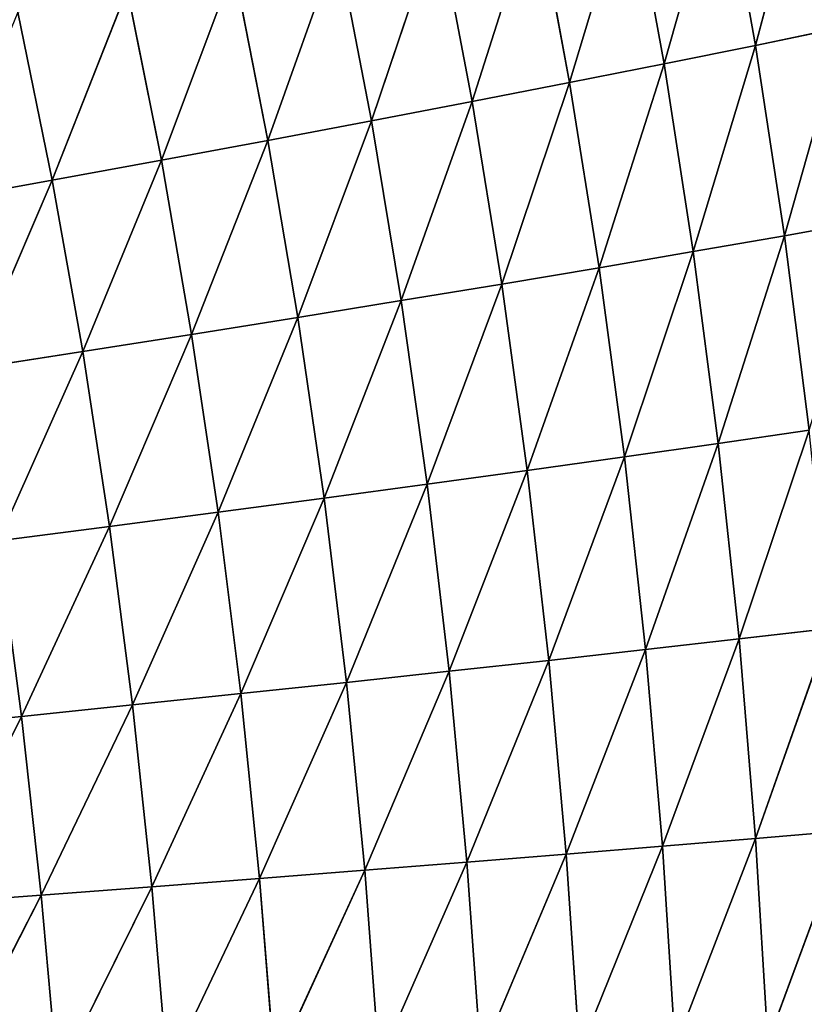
# Model space of a CAD drawing. Extents: x 0 to 500, y 0 to 390.
# Tile 843 of 1056: x 448 to 470, y 205 to 233. Entities that reach past the tile are written whole.
import ezdxf

# ---------------------------------------------------------------- set-up
doc = ezdxf.new("R2010")
doc.units = 0
doc.header["$LTSCALE"] = 25.4
doc.layers.get('0').update_dxf_attribs({"linetype": 'CONTINUOUS'})

# ---------------------------------------------------------------- blocks, each defined once
blk = doc.blocks.new('ATLANTA505_-_S_STL')
at = {"color": 0}
for p, q in [((469.569, 75.939, 163.01), (472.027, 79.028, 162.57)), ((469.569, 75.939, 163.01), (472.027, 79.028, 162.57)), ((471.219, 78.993, 157.177), (468.756, 75.895, 157.688)), ((471.219, 78.993, 157.177), (468.756, 75.895, 157.688)), ((470.289, 78.965, 151.898), (468.756, 75.895, 157.688)), ((470.289, 78.965, 151.898), (468.756, 75.895, 157.688)), ((469.569, 75.939, 163.01), (471.219, 78.993, 157.177)), ((469.569, 75.939, 163.01), (471.219, 78.993, 157.177)), ((467.72, 73.029, 168.815), (470.26, 75.99, 168.444)), ((467.72, 73.029, 168.815), (470.26, 75.99, 168.444)), ((468.301, 73.098, 174.284), (470.832, 76.05, 173.99)), ((468.301, 73.098, 174.284), (470.832, 76.05, 173.99)), ((468.301, 73.098, 174.284), (470.26, 75.99, 168.444)), ((468.301, 73.098, 174.284), (470.26, 75.99, 168.444)), ((471.283, 76.119, 179.647), (468.763, 73.176, 179.863)), ((471.283, 76.119, 179.647), (468.763, 73.176, 179.863)), ((470.832, 76.05, 173.99), (468.763, 73.176, 179.863)), ((470.832, 76.05, 173.99), (468.763, 73.176, 179.863)), ((471.283, 76.119, 179.647), (469.107, 73.264, 185.549)), ((471.283, 76.119, 179.647), (469.107, 73.264, 185.549)), ((470.26, 75.99, 168.444), (469.569, 75.939, 163.01)), ((470.26, 75.99, 168.444), (469.569, 75.939, 163.01)), ((468.756, 75.895, 157.688), (466.203, 72.917, 158.205)), ((468.756, 75.895, 157.688), (466.203, 72.917, 158.205)), ((467.823, 75.86, 152.478), (466.203, 72.917, 158.205)), ((467.823, 75.86, 152.478), (466.203, 72.917, 158.205)), ((467.021, 72.969, 163.455), (469.569, 75.939, 163.01)), ((467.021, 72.969, 163.455), (469.569, 75.939, 163.01)), ((467.021, 72.969, 163.455), (468.756, 75.895, 157.688)), ((467.021, 72.969, 163.455), (468.756, 75.895, 157.688)), ((467.72, 73.029, 168.815), (469.569, 75.939, 163.01)), ((467.72, 73.029, 168.815), (469.569, 75.939, 163.01)), ((467.823, 75.86, 152.478), (468.756, 75.895, 157.688)), ((467.823, 75.86, 152.478), (468.756, 75.895, 157.688)), ((469.569, 75.939, 163.01), (468.756, 75.895, 157.688)), ((469.569, 75.939, 163.01), (468.756, 75.895, 157.688)), ((468.763, 73.176, 179.863), (469.107, 73.264, 185.549)), ((468.763, 73.176, 179.863), (469.107, 73.264, 185.549)), ((464.385, 70.12, 163.906), (467.021, 72.969, 163.455)), ((464.385, 70.12, 163.906), (467.021, 72.969, 163.455)), ((465.092, 70.189, 169.19), (467.72, 73.029, 168.815)), ((465.092, 70.189, 169.19), (467.72, 73.029, 168.815)), ((465.092, 70.189, 169.19), (467.021, 72.969, 163.455)), ((465.092, 70.189, 169.19), (467.021, 72.969, 163.455)), ((465.682, 70.267, 174.582), (468.301, 73.098, 174.284)), ((465.682, 70.267, 174.582), (468.301, 73.098, 174.284)), ((465.682, 70.267, 174.582), (467.72, 73.029, 168.815)), ((465.682, 70.267, 174.582), (467.72, 73.029, 168.815)), ((468.763, 73.176, 179.863), (466.156, 70.354, 180.081)), ((468.763, 73.176, 179.863), (466.156, 70.354, 180.081)), ((468.301, 73.098, 174.284), (466.156, 70.354, 180.081)), ((468.301, 73.098, 174.284), (466.156, 70.354, 180.081)), ((467.021, 72.969, 163.455), (466.203, 72.917, 158.205)), ((467.021, 72.969, 163.455), (466.203, 72.917, 158.205)), ((468.763, 73.176, 179.863), (466.514, 70.452, 185.686)), ((468.763, 73.176, 179.863), (466.514, 70.452, 185.686)), ((467.72, 73.029, 168.815), (467.021, 72.969, 163.455)), ((467.72, 73.029, 168.815), (467.021, 72.969, 163.455)), ((468.301, 73.098, 174.284), (467.72, 73.029, 168.815)), ((468.301, 73.098, 174.284), (467.72, 73.029, 168.815)), ((468.301, 73.098, 174.284), (468.763, 73.176, 179.863)), ((468.301, 73.098, 174.284), (468.763, 73.176, 179.863)), ((466.203, 72.917, 158.205), (463.561, 70.061, 158.729)), ((466.203, 72.917, 158.205), (463.561, 70.061, 158.729)), ((465.267, 72.874, 153.066), (463.561, 70.061, 158.729)), ((465.267, 72.874, 153.066), (463.561, 70.061, 158.729)), ((464.385, 70.12, 163.906), (466.203, 72.917, 158.205)), ((464.385, 70.12, 163.906), (466.203, 72.917, 158.205)), ((465.267, 72.874, 153.066), (466.203, 72.917, 158.205)), ((465.267, 72.874, 153.066), (466.203, 72.917, 158.205)), ((462.977, 67.556, 174.883), (465.682, 70.267, 174.582)), ((462.977, 67.556, 174.883), (465.682, 70.267, 174.582)), ((466.156, 70.354, 180.081), (463.464, 67.652, 180.301)), ((466.156, 70.354, 180.081), (463.464, 67.652, 180.301)), ((465.682, 70.267, 174.582), (463.464, 67.652, 180.301)), ((465.682, 70.267, 174.582), (463.464, 67.652, 180.301)), ((466.156, 70.354, 180.081), (463.837, 67.759, 185.824)), ((466.156, 70.354, 180.081), (463.837, 67.759, 185.824)), ((465.682, 70.267, 174.582), (465.092, 70.189, 169.19)), ((465.682, 70.267, 174.582), (465.092, 70.189, 169.19)), ((465.682, 70.267, 174.582), (466.156, 70.354, 180.081)), ((465.682, 70.267, 174.582), (466.156, 70.354, 180.081)), ((466.156, 70.354, 180.081), (466.514, 70.452, 185.686)), ((466.156, 70.354, 180.081), (466.514, 70.452, 185.686)), ((463.561, 70.061, 158.729), (460.832, 67.327, 159.26)), ((463.561, 70.061, 158.729), (460.832, 67.327, 159.26)), ((462.621, 70.01, 153.662), (460.832, 67.327, 159.26)), ((462.621, 70.01, 153.662), (460.832, 67.327, 159.26)), ((461.662, 67.393, 164.362), (464.385, 70.12, 163.906)), ((461.662, 67.393, 164.362), (464.385, 70.12, 163.906)), ((461.662, 67.393, 164.362), (463.561, 70.061, 158.729)), ((461.662, 67.393, 164.362), (463.561, 70.061, 158.729)), ((462.377, 67.47, 169.57), (465.092, 70.189, 169.19)), ((462.377, 67.47, 169.57), (465.092, 70.189, 169.19)), ((462.377, 67.47, 169.57), (464.385, 70.12, 163.906)), ((462.377, 67.47, 169.57), (464.385, 70.12, 163.906)), ((462.621, 70.01, 153.662), (463.561, 70.061, 158.729)), ((462.621, 70.01, 153.662), (463.561, 70.061, 158.729)), ((462.977, 67.556, 174.883), (465.092, 70.189, 169.19)), ((462.977, 67.556, 174.883), (465.092, 70.189, 169.19)), ((464.385, 70.12, 163.906), (463.561, 70.061, 158.729)), ((464.385, 70.12, 163.906), (463.561, 70.061, 158.729)), ((465.092, 70.189, 169.19), (464.385, 70.12, 163.906)), ((465.092, 70.189, 169.19), (464.385, 70.12, 163.906)), ((463.464, 67.652, 180.301), (463.837, 67.759, 185.824)), ((463.464, 67.652, 180.301), (463.837, 67.759, 185.824)), ((459.577, 64.872, 169.955), (462.377, 67.47, 169.57)), ((459.577, 64.872, 169.955), (462.377, 67.47, 169.57)), ((460.189, 64.966, 175.188), (462.977, 67.556, 174.883)), ((460.189, 64.966, 175.188), (462.977, 67.556, 174.883)), ((460.189, 64.966, 175.188), (462.377, 67.47, 169.57)), ((460.189, 64.966, 175.188), (462.377, 67.47, 169.57)), ((463.464, 67.652, 180.301), (460.689, 65.07, 180.525)), ((463.464, 67.652, 180.301), (460.689, 65.07, 180.525)), ((462.977, 67.556, 174.883), (460.689, 65.07, 180.525)), ((462.977, 67.556, 174.883), (460.689, 65.07, 180.525)), ((463.464, 67.652, 180.301), (461.077, 65.185, 185.963)), ((463.464, 67.652, 180.301), (461.077, 65.185, 185.963)), ((462.377, 67.47, 169.57), (461.662, 67.393, 164.362)), ((462.377, 67.47, 169.57), (461.662, 67.393, 164.362)), ((462.977, 67.556, 174.883), (462.377, 67.47, 169.57)), ((462.977, 67.556, 174.883), (462.377, 67.47, 169.57)), ((462.977, 67.556, 174.883), (463.464, 67.652, 180.301)), ((462.977, 67.556, 174.883), (463.464, 67.652, 180.301)), ((460.832, 67.327, 159.26), (458.018, 64.715, 159.798)), ((460.832, 67.327, 159.26), (458.018, 64.715, 159.798)), ((459.888, 67.269, 154.265), (458.018, 64.715, 159.798)), ((459.888, 67.269, 154.265), (458.018, 64.715, 159.798)), ((458.854, 64.789, 164.825), (461.662, 67.393, 164.362)), ((458.854, 64.789, 164.825), (461.662, 67.393, 164.362)), ((458.854, 64.789, 164.825), (460.832, 67.327, 159.26)), ((458.854, 64.789, 164.825), (460.832, 67.327, 159.26)), ((459.577, 64.872, 169.955), (461.662, 67.393, 164.362)), ((459.577, 64.872, 169.955), (461.662, 67.393, 164.362)), ((459.888, 67.269, 154.265), (460.832, 67.327, 159.26)), ((459.888, 67.269, 154.265), (460.832, 67.327, 159.26)), ((461.662, 67.393, 164.362), (460.832, 67.327, 159.26)), ((461.662, 67.393, 164.362), (460.832, 67.327, 159.26)), ((457.318, 62.496, 175.497), (460.189, 64.966, 175.188)), ((457.318, 62.496, 175.497), (460.189, 64.966, 175.188)), ((460.689, 65.07, 180.525), (457.831, 62.607, 180.751)), ((460.689, 65.07, 180.525), (457.831, 62.607, 180.751)), ((460.189, 64.966, 175.188), (457.831, 62.607, 180.751)), ((460.189, 64.966, 175.188), (457.831, 62.607, 180.751)), ((460.689, 65.07, 180.525), (458.235, 62.729, 186.105)), ((460.689, 65.07, 180.525), (458.235, 62.729, 186.105)), ((460.189, 64.966, 175.188), (459.577, 64.872, 169.955)), ((460.189, 64.966, 175.188), (459.577, 64.872, 169.955)), ((460.189, 64.966, 175.188), (460.689, 65.07, 180.525)), ((460.189, 64.966, 175.188), (460.689, 65.07, 180.525)), ((460.689, 65.07, 180.525), (461.077, 65.185, 185.963)), ((460.689, 65.07, 180.525), (461.077, 65.185, 185.963)), ((458.018, 64.715, 159.798), (455.121, 62.228, 160.344)), ((458.018, 64.715, 159.798), (455.121, 62.228, 160.344)), ((455.963, 62.307, 165.293), (458.854, 64.789, 164.825)), ((455.963, 62.307, 165.293), (458.854, 64.789, 164.825)), ((455.963, 62.307, 165.293), (458.018, 64.715, 159.798)), ((455.963, 62.307, 165.293), (458.018, 64.715, 159.798)), ((456.695, 62.396, 170.344), (459.577, 64.872, 169.955)), ((456.695, 62.396, 170.344), (459.577, 64.872, 169.955)), ((456.695, 62.396, 170.344), (458.854, 64.789, 164.825)), ((456.695, 62.396, 170.344), (458.854, 64.789, 164.825)), ((457.069, 64.652, 154.877), (458.018, 64.715, 159.798)), ((457.069, 64.652, 154.877), (458.018, 64.715, 159.798)), ((457.318, 62.496, 175.497), (459.577, 64.872, 169.955)), ((457.318, 62.496, 175.497), (459.577, 64.872, 169.955)), ((458.854, 64.789, 164.825), (458.018, 64.715, 159.798)), ((458.854, 64.789, 164.825), (458.018, 64.715, 159.798)), ((459.577, 64.872, 169.955), (458.854, 64.789, 164.825)), ((459.577, 64.872, 169.955), (458.854, 64.789, 164.825)), ((457.069, 64.652, 154.877), (455.121, 62.228, 160.344)), ((457.069, 64.652, 154.877), (455.121, 62.228, 160.344)), ((454.366, 60.147, 175.81), (457.318, 62.496, 175.497)), ((454.366, 60.147, 175.81), (457.318, 62.496, 175.497)), ((457.831, 62.607, 180.751), (454.893, 60.263, 180.98)), ((457.831, 62.607, 180.751), (454.893, 60.263, 180.98)), ((457.318, 62.496, 175.497), (454.893, 60.263, 180.98)), ((457.318, 62.496, 175.497), (454.893, 60.263, 180.98)), ((457.831, 62.607, 180.751), (455.313, 60.39, 186.248)), ((457.831, 62.607, 180.751), (455.313, 60.39, 186.248)), ((457.318, 62.496, 175.497), (456.695, 62.396, 170.344)), ((457.318, 62.496, 175.497), (456.695, 62.396, 170.344)), ((457.318, 62.496, 175.497), (457.831, 62.607, 180.751)), ((457.318, 62.496, 175.497), (457.831, 62.607, 180.751)), ((457.831, 62.607, 180.751), (458.235, 62.729, 186.105)), ((457.831, 62.607, 180.751), (458.235, 62.729, 186.105)), ((455.121, 62.228, 160.344), (452.145, 59.864, 160.897)), ((455.121, 62.228, 160.344), (452.145, 59.864, 160.897)), ((452.992, 59.947, 165.768), (455.963, 62.307, 165.293)), ((452.992, 59.947, 165.768), (455.963, 62.307, 165.293)), ((452.992, 59.947, 165.768), (455.121, 62.228, 160.344)), ((452.992, 59.947, 165.768), (455.121, 62.228, 160.344)), ((453.733, 60.042, 170.739), (456.695, 62.396, 170.344)), ((453.733, 60.042, 170.739), (456.695, 62.396, 170.344)), ((453.733, 60.042, 170.739), (455.963, 62.307, 165.293)), ((453.733, 60.042, 170.739), (455.963, 62.307, 165.293)), ((454.169, 62.159, 155.498), (455.121, 62.228, 160.344)), ((454.169, 62.159, 155.498), (455.121, 62.228, 160.344)), ((454.366, 60.147, 175.81), (456.695, 62.396, 170.344)), ((454.366, 60.147, 175.81), (456.695, 62.396, 170.344)), ((455.963, 62.307, 165.293), (455.121, 62.228, 160.344)), ((455.963, 62.307, 165.293), (455.121, 62.228, 160.344)), ((456.695, 62.396, 170.344), (455.963, 62.307, 165.293)), ((456.695, 62.396, 170.344), (455.963, 62.307, 165.293)), ((454.169, 62.159, 155.498), (452.145, 59.864, 160.897)), ((454.169, 62.159, 155.498), (452.145, 59.864, 160.897)), ((454.893, 60.263, 180.98), (455.313, 60.39, 186.248)), ((454.893, 60.263, 180.98), (455.313, 60.39, 186.248)), ((450.693, 57.807, 171.139), (453.733, 60.042, 170.739)), ((450.693, 57.807, 171.139), (453.733, 60.042, 170.739)), ((451.337, 57.915, 176.126), (454.366, 60.147, 175.81)), ((451.337, 57.915, 176.126), (454.366, 60.147, 175.81)), ((451.337, 57.915, 176.126), (453.733, 60.042, 170.739)), ((451.337, 57.915, 176.126), (453.733, 60.042, 170.739)), ((454.893, 60.263, 180.98), (451.876, 58.035, 181.211)), ((454.893, 60.263, 180.98), (451.876, 58.035, 181.211)), ((454.366, 60.147, 175.81), (451.876, 58.035, 181.211)), ((454.366, 60.147, 175.81), (451.876, 58.035, 181.211)), ((454.893, 60.263, 180.98), (452.312, 58.166, 186.392)), ((454.893, 60.263, 180.98), (452.312, 58.166, 186.392)), ((453.733, 60.042, 170.739), (452.992, 59.947, 165.768)), ((453.733, 60.042, 170.739), (452.992, 59.947, 165.768)), ((454.366, 60.147, 175.81), (453.733, 60.042, 170.739)), ((454.366, 60.147, 175.81), (453.733, 60.042, 170.739)), ((454.366, 60.147, 175.81), (454.893, 60.263, 180.98)), ((454.366, 60.147, 175.81), (454.893, 60.263, 180.98)), ((452.145, 59.864, 160.897), (449.092, 57.621, 161.457)), ((452.145, 59.864, 160.897), (449.092, 57.621, 161.457)), ((451.189, 59.79, 156.126), (449.092, 57.621, 161.457)), ((451.189, 59.79, 156.126), (449.092, 57.621, 161.457)), ((449.945, 57.708, 166.249), (452.992, 59.947, 165.768)), ((449.945, 57.708, 166.249), (452.992, 59.947, 165.768)), ((449.945, 57.708, 166.249), (452.145, 59.864, 160.897)), ((449.945, 57.708, 166.249), (452.145, 59.864, 160.897)), ((450.693, 57.807, 171.139), (452.992, 59.947, 165.768)), ((450.693, 57.807, 171.139), (452.992, 59.947, 165.768)), ((451.189, 59.79, 156.126), (452.145, 59.864, 160.897)), ((451.189, 59.79, 156.126), (452.145, 59.864, 160.897)), ((452.992, 59.947, 165.768), (452.145, 59.864, 160.897)), ((452.992, 59.947, 165.768), (452.145, 59.864, 160.897)), ((451.876, 58.035, 181.211), (452.312, 58.166, 186.392)), ((451.876, 58.035, 181.211), (452.312, 58.166, 186.392)), ((448.233, 55.798, 176.447), (451.337, 57.915, 176.126)), ((448.233, 55.798, 176.447), (451.337, 57.915, 176.126)), ((451.876, 58.035, 181.211), (448.785, 55.921, 181.445)), ((451.876, 58.035, 181.211), (448.785, 55.921, 181.445)), ((451.337, 57.915, 176.126), (448.785, 55.921, 181.445)), ((451.337, 57.915, 176.126), (448.785, 55.921, 181.445)), ((451.876, 58.035, 181.211), (449.236, 56.054, 186.539)), ((451.876, 58.035, 181.211), (449.236, 56.054, 186.539)), ((451.337, 57.915, 176.126), (450.693, 57.807, 171.139)), ((451.337, 57.915, 176.126), (450.693, 57.807, 171.139)), ((451.337, 57.915, 176.126), (451.876, 58.035, 181.211)), ((451.337, 57.915, 176.126), (451.876, 58.035, 181.211)), ((449.092, 57.621, 161.457), (445.966, 55.496, 162.024)), ((449.092, 57.621, 161.457), (445.966, 55.496, 162.024)), ((446.824, 55.586, 166.735), (449.945, 57.708, 166.249)), ((446.824, 55.586, 166.735), (449.945, 57.708, 166.249)), ((446.824, 55.586, 166.735), (449.092, 57.621, 161.457)), ((446.824, 55.586, 166.735), (449.092, 57.621, 161.457)), ((447.579, 55.687, 171.543), (450.693, 57.807, 171.139)), ((447.579, 55.687, 171.543), (450.693, 57.807, 171.139)), ((447.579, 55.687, 171.543), (449.945, 57.708, 166.249)), ((447.579, 55.687, 171.543), (449.945, 57.708, 166.249)), ((448.133, 57.544, 156.764), (449.092, 57.621, 161.457)), ((448.133, 57.544, 156.764), (449.092, 57.621, 161.457)), ((448.233, 55.798, 176.447), (450.693, 57.807, 171.139)), ((448.233, 55.798, 176.447), (450.693, 57.807, 171.139)), ((449.945, 57.708, 166.249), (449.092, 57.621, 161.457)), ((449.945, 57.708, 166.249), (449.092, 57.621, 161.457)), ((450.693, 57.807, 171.139), (449.945, 57.708, 166.249)), ((450.693, 57.807, 171.139), (449.945, 57.708, 166.249)), ((448.785, 55.921, 181.445), (445.622, 53.916, 181.682)), ((448.785, 55.921, 181.445), (445.622, 53.916, 181.682)), ((448.785, 55.921, 181.445), (446.087, 54.05, 186.687)), ((448.785, 55.921, 181.445), (446.087, 54.05, 186.687)), ((448.233, 55.798, 176.447), (448.785, 55.921, 181.445)), ((448.233, 55.798, 176.447), (448.785, 55.921, 181.445)), ((448.785, 55.921, 181.445), (449.236, 56.054, 186.539)), ((448.785, 55.921, 181.445), (449.236, 56.054, 186.539)), ((445.058, 53.792, 176.771), (448.233, 55.798, 176.447)), ((445.058, 53.792, 176.771), (448.233, 55.798, 176.447)), ((448.233, 55.798, 176.447), (445.622, 53.916, 181.682)), ((448.233, 55.798, 176.447), (445.622, 53.916, 181.682)), ((448.233, 55.798, 176.447), (447.579, 55.687, 171.543)), ((448.233, 55.798, 176.447), (447.579, 55.687, 171.543))]:
    blk.add_line(p, q, dxfattribs=at)
mesh = blk.add_polyface(dxfattribs=at)
corners = [(472.027, 79.028, 162.57), (471.219, 78.993, 157.177), (469.569, 75.939, 163.01)]
mesh.append_faces([[corners[k] for k in face] for face in [(0, 1, 2)]], dxfattribs={"color": 0})
mesh = blk.add_polyface(dxfattribs=at)
corners = [(472.027, 79.028, 162.57), (469.569, 75.939, 163.01), (470.26, 75.99, 168.444)]
mesh.append_faces([[corners[k] for k in face] for face in [(0, 1, 2)]], dxfattribs={"color": 0})
mesh = blk.add_polyface(dxfattribs=at)
corners = [(470.289, 78.965, 151.898), (467.823, 75.86, 152.478), (468.756, 75.895, 157.688)]
mesh.append_faces([[corners[k] for k in face] for face in [(0, 1, 2)]], dxfattribs={"color": 0})
mesh = blk.add_polyface(dxfattribs=at)
corners = [(471.219, 78.993, 157.177), (468.756, 75.895, 157.688), (469.569, 75.939, 163.01)]
mesh.append_faces([[corners[k] for k in face] for face in [(0, 1, 2)]], dxfattribs={"color": 0})
mesh = blk.add_polyface(dxfattribs=at)
corners = [(471.219, 78.993, 157.177), (470.289, 78.965, 151.898), (468.756, 75.895, 157.688)]
mesh.append_faces([[corners[k] for k in face] for face in [(0, 1, 2)]], dxfattribs={"color": 0})
mesh = blk.add_polyface(dxfattribs=at)
corners = [(470.26, 75.99, 168.444), (469.569, 75.939, 163.01), (467.72, 73.029, 168.815)]
mesh.append_faces([[corners[k] for k in face] for face in [(0, 1, 2)]], dxfattribs={"color": 0})
mesh = blk.add_polyface(dxfattribs=at)
corners = [(470.26, 75.99, 168.444), (467.72, 73.029, 168.815), (468.301, 73.098, 174.284)]
mesh.append_faces([[corners[k] for k in face] for face in [(0, 1, 2)]], dxfattribs={"color": 0})
mesh = blk.add_polyface(dxfattribs=at)
corners = [(470.832, 76.05, 173.99), (470.26, 75.99, 168.444), (468.301, 73.098, 174.284)]
mesh.append_faces([[corners[k] for k in face] for face in [(0, 1, 2)]], dxfattribs={"color": 0})
mesh = blk.add_polyface(dxfattribs=at)
corners = [(470.832, 76.05, 173.99), (468.301, 73.098, 174.284), (468.763, 73.176, 179.863)]
mesh.append_faces([[corners[k] for k in face] for face in [(0, 1, 2)]], dxfattribs={"color": 0})
mesh = blk.add_polyface(dxfattribs=at)
corners = [(471.283, 76.119, 179.647), (468.763, 73.176, 179.863), (469.107, 73.264, 185.549)]
mesh.append_faces([[corners[k] for k in face] for face in [(0, 1, 2)]], dxfattribs={"color": 0})
mesh = blk.add_polyface(dxfattribs=at)
corners = [(471.283, 76.119, 179.647), (470.832, 76.05, 173.99), (468.763, 73.176, 179.863)]
mesh.append_faces([[corners[k] for k in face] for face in [(0, 1, 2)]], dxfattribs={"color": 0})
mesh = blk.add_polyface(dxfattribs=at)
corners = [(471.615, 76.195, 185.414), (471.283, 76.119, 179.647), (469.107, 73.264, 185.549)]
mesh.append_faces([[corners[k] for k in face] for face in [(0, 1, 2)]], dxfattribs={"color": 0})
mesh = blk.add_polyface(dxfattribs=at)
corners = [(467.823, 75.86, 152.478), (465.267, 72.874, 153.066), (466.203, 72.917, 158.205)]
mesh.append_faces([[corners[k] for k in face] for face in [(0, 1, 2)]], dxfattribs={"color": 0})
mesh = blk.add_polyface(dxfattribs=at)
corners = [(468.756, 75.895, 157.688), (466.203, 72.917, 158.205), (467.021, 72.969, 163.455)]
mesh.append_faces([[corners[k] for k in face] for face in [(0, 1, 2)]], dxfattribs={"color": 0})
mesh = blk.add_polyface(dxfattribs=at)
corners = [(468.756, 75.895, 157.688), (467.823, 75.86, 152.478), (466.203, 72.917, 158.205)]
mesh.append_faces([[corners[k] for k in face] for face in [(0, 1, 2)]], dxfattribs={"color": 0})
mesh = blk.add_polyface(dxfattribs=at)
corners = [(469.569, 75.939, 163.01), (468.756, 75.895, 157.688), (467.021, 72.969, 163.455)]
mesh.append_faces([[corners[k] for k in face] for face in [(0, 1, 2)]], dxfattribs={"color": 0})
mesh = blk.add_polyface(dxfattribs=at)
corners = [(469.569, 75.939, 163.01), (467.021, 72.969, 163.455), (467.72, 73.029, 168.815)]
mesh.append_faces([[corners[k] for k in face] for face in [(0, 1, 2)]], dxfattribs={"color": 0})
mesh = blk.add_polyface(dxfattribs=at)
corners = [(469.107, 73.264, 185.549), (468.763, 73.176, 179.863), (466.514, 70.452, 185.686)]
mesh.append_faces([[corners[k] for k in face] for face in [(0, 1, 2)]], dxfattribs={"color": 0})
mesh = blk.add_polyface(dxfattribs=at)
corners = [(467.021, 72.969, 163.455), (466.203, 72.917, 158.205), (464.385, 70.12, 163.906)]
mesh.append_faces([[corners[k] for k in face] for face in [(0, 1, 2)]], dxfattribs={"color": 0})
mesh = blk.add_polyface(dxfattribs=at)
corners = [(467.021, 72.969, 163.455), (464.385, 70.12, 163.906), (465.092, 70.189, 169.19)]
mesh.append_faces([[corners[k] for k in face] for face in [(0, 1, 2)]], dxfattribs={"color": 0})
mesh = blk.add_polyface(dxfattribs=at)
corners = [(467.72, 73.029, 168.815), (467.021, 72.969, 163.455), (465.092, 70.189, 169.19)]
mesh.append_faces([[corners[k] for k in face] for face in [(0, 1, 2)]], dxfattribs={"color": 0})
mesh = blk.add_polyface(dxfattribs=at)
corners = [(467.72, 73.029, 168.815), (465.092, 70.189, 169.19), (465.682, 70.267, 174.582)]
mesh.append_faces([[corners[k] for k in face] for face in [(0, 1, 2)]], dxfattribs={"color": 0})
mesh = blk.add_polyface(dxfattribs=at)
corners = [(468.301, 73.098, 174.284), (467.72, 73.029, 168.815), (465.682, 70.267, 174.582)]
mesh.append_faces([[corners[k] for k in face] for face in [(0, 1, 2)]], dxfattribs={"color": 0})
mesh = blk.add_polyface(dxfattribs=at)
corners = [(468.301, 73.098, 174.284), (465.682, 70.267, 174.582), (466.156, 70.354, 180.081)]
mesh.append_faces([[corners[k] for k in face] for face in [(0, 1, 2)]], dxfattribs={"color": 0})
mesh = blk.add_polyface(dxfattribs=at)
corners = [(468.763, 73.176, 179.863), (466.156, 70.354, 180.081), (466.514, 70.452, 185.686)]
mesh.append_faces([[corners[k] for k in face] for face in [(0, 1, 2)]], dxfattribs={"color": 0})
mesh = blk.add_polyface(dxfattribs=at)
corners = [(468.763, 73.176, 179.863), (468.301, 73.098, 174.284), (466.156, 70.354, 180.081)]
mesh.append_faces([[corners[k] for k in face] for face in [(0, 1, 2)]], dxfattribs={"color": 0})
mesh = blk.add_polyface(dxfattribs=at)
corners = [(465.267, 72.874, 153.066), (462.621, 70.01, 153.662), (463.561, 70.061, 158.729)]
mesh.append_faces([[corners[k] for k in face] for face in [(0, 1, 2)]], dxfattribs={"color": 0})
mesh = blk.add_polyface(dxfattribs=at)
corners = [(466.203, 72.917, 158.205), (463.561, 70.061, 158.729), (464.385, 70.12, 163.906)]
mesh.append_faces([[corners[k] for k in face] for face in [(0, 1, 2)]], dxfattribs={"color": 0})
mesh = blk.add_polyface(dxfattribs=at)
corners = [(466.203, 72.917, 158.205), (465.267, 72.874, 153.066), (463.561, 70.061, 158.729)]
mesh.append_faces([[corners[k] for k in face] for face in [(0, 1, 2)]], dxfattribs={"color": 0})
mesh = blk.add_polyface(dxfattribs=at)
corners = [(462.977, 67.556, 174.883), (465.682, 70.267, 174.582), (465.092, 70.189, 169.19)]
mesh.append_faces([[corners[k] for k in face] for face in [(0, 1, 2)]], dxfattribs={"color": 0})
mesh = blk.add_polyface(dxfattribs=at)
corners = [(463.464, 67.652, 180.301), (465.682, 70.267, 174.582), (462.977, 67.556, 174.883)]
mesh.append_faces([[corners[k] for k in face] for face in [(0, 1, 2)]], dxfattribs={"color": 0})
mesh = blk.add_polyface(dxfattribs=at)
corners = [(463.837, 67.759, 185.824), (466.156, 70.354, 180.081), (463.464, 67.652, 180.301)]
mesh.append_faces([[corners[k] for k in face] for face in [(0, 1, 2)]], dxfattribs={"color": 0})
mesh = blk.add_polyface(dxfattribs=at)
corners = [(463.464, 67.652, 180.301), (466.156, 70.354, 180.081), (465.682, 70.267, 174.582)]
mesh.append_faces([[corners[k] for k in face] for face in [(0, 1, 2)]], dxfattribs={"color": 0})
mesh = blk.add_polyface(dxfattribs=at)
corners = [(466.514, 70.452, 185.686), (466.156, 70.354, 180.081), (463.837, 67.759, 185.824)]
mesh.append_faces([[corners[k] for k in face] for face in [(0, 1, 2)]], dxfattribs={"color": 0})
mesh = blk.add_polyface(dxfattribs=at)
corners = [(460.832, 67.327, 159.26), (462.621, 70.01, 153.662), (459.888, 67.269, 154.265)]
mesh.append_faces([[corners[k] for k in face] for face in [(0, 1, 2)]], dxfattribs={"color": 0})
mesh = blk.add_polyface(dxfattribs=at)
corners = [(461.662, 67.393, 164.362), (463.561, 70.061, 158.729), (460.832, 67.327, 159.26)]
mesh.append_faces([[corners[k] for k in face] for face in [(0, 1, 2)]], dxfattribs={"color": 0})
mesh = blk.add_polyface(dxfattribs=at)
corners = [(460.832, 67.327, 159.26), (463.561, 70.061, 158.729), (462.621, 70.01, 153.662)]
mesh.append_faces([[corners[k] for k in face] for face in [(0, 1, 2)]], dxfattribs={"color": 0})
mesh = blk.add_polyface(dxfattribs=at)
corners = [(461.662, 67.393, 164.362), (464.385, 70.12, 163.906), (463.561, 70.061, 158.729)]
mesh.append_faces([[corners[k] for k in face] for face in [(0, 1, 2)]], dxfattribs={"color": 0})
mesh = blk.add_polyface(dxfattribs=at)
corners = [(462.377, 67.47, 169.57), (464.385, 70.12, 163.906), (461.662, 67.393, 164.362)]
mesh.append_faces([[corners[k] for k in face] for face in [(0, 1, 2)]], dxfattribs={"color": 0})
mesh = blk.add_polyface(dxfattribs=at)
corners = [(462.377, 67.47, 169.57), (465.092, 70.189, 169.19), (464.385, 70.12, 163.906)]
mesh.append_faces([[corners[k] for k in face] for face in [(0, 1, 2)]], dxfattribs={"color": 0})
mesh = blk.add_polyface(dxfattribs=at)
corners = [(462.977, 67.556, 174.883), (465.092, 70.189, 169.19), (462.377, 67.47, 169.57)]
mesh.append_faces([[corners[k] for k in face] for face in [(0, 1, 2)]], dxfattribs={"color": 0})
mesh = blk.add_polyface(dxfattribs=at)
corners = [(461.077, 65.185, 185.963), (463.837, 67.759, 185.824), (463.464, 67.652, 180.301)]
mesh.append_faces([[corners[k] for k in face] for face in [(0, 1, 2)]], dxfattribs={"color": 0})
mesh = blk.add_polyface(dxfattribs=at)
corners = [(459.577, 64.872, 169.955), (462.377, 67.47, 169.57), (461.662, 67.393, 164.362)]
mesh.append_faces([[corners[k] for k in face] for face in [(0, 1, 2)]], dxfattribs={"color": 0})
mesh = blk.add_polyface(dxfattribs=at)
corners = [(460.189, 64.966, 175.188), (462.377, 67.47, 169.57), (459.577, 64.872, 169.955)]
mesh.append_faces([[corners[k] for k in face] for face in [(0, 1, 2)]], dxfattribs={"color": 0})
mesh = blk.add_polyface(dxfattribs=at)
corners = [(460.189, 64.966, 175.188), (462.977, 67.556, 174.883), (462.377, 67.47, 169.57)]
mesh.append_faces([[corners[k] for k in face] for face in [(0, 1, 2)]], dxfattribs={"color": 0})
mesh = blk.add_polyface(dxfattribs=at)
corners = [(460.689, 65.07, 180.525), (462.977, 67.556, 174.883), (460.189, 64.966, 175.188)]
mesh.append_faces([[corners[k] for k in face] for face in [(0, 1, 2)]], dxfattribs={"color": 0})
mesh = blk.add_polyface(dxfattribs=at)
corners = [(461.077, 65.185, 185.963), (463.464, 67.652, 180.301), (460.689, 65.07, 180.525)]
mesh.append_faces([[corners[k] for k in face] for face in [(0, 1, 2)]], dxfattribs={"color": 0})
mesh = blk.add_polyface(dxfattribs=at)
corners = [(460.689, 65.07, 180.525), (463.464, 67.652, 180.301), (462.977, 67.556, 174.883)]
mesh.append_faces([[corners[k] for k in face] for face in [(0, 1, 2)]], dxfattribs={"color": 0})
mesh = blk.add_polyface(dxfattribs=at)
corners = [(458.018, 64.715, 159.798), (459.888, 67.269, 154.265), (457.069, 64.652, 154.877)]
mesh.append_faces([[corners[k] for k in face] for face in [(0, 1, 2)]], dxfattribs={"color": 0})
mesh = blk.add_polyface(dxfattribs=at)
corners = [(458.854, 64.789, 164.825), (460.832, 67.327, 159.26), (458.018, 64.715, 159.798)]
mesh.append_faces([[corners[k] for k in face] for face in [(0, 1, 2)]], dxfattribs={"color": 0})
mesh = blk.add_polyface(dxfattribs=at)
corners = [(458.018, 64.715, 159.798), (460.832, 67.327, 159.26), (459.888, 67.269, 154.265)]
mesh.append_faces([[corners[k] for k in face] for face in [(0, 1, 2)]], dxfattribs={"color": 0})
mesh = blk.add_polyface(dxfattribs=at)
corners = [(458.854, 64.789, 164.825), (461.662, 67.393, 164.362), (460.832, 67.327, 159.26)]
mesh.append_faces([[corners[k] for k in face] for face in [(0, 1, 2)]], dxfattribs={"color": 0})
mesh = blk.add_polyface(dxfattribs=at)
corners = [(459.577, 64.872, 169.955), (461.662, 67.393, 164.362), (458.854, 64.789, 164.825)]
mesh.append_faces([[corners[k] for k in face] for face in [(0, 1, 2)]], dxfattribs={"color": 0})
mesh = blk.add_polyface(dxfattribs=at)
corners = [(457.318, 62.496, 175.497), (460.189, 64.966, 175.188), (459.577, 64.872, 169.955)]
mesh.append_faces([[corners[k] for k in face] for face in [(0, 1, 2)]], dxfattribs={"color": 0})
mesh = blk.add_polyface(dxfattribs=at)
corners = [(457.831, 62.607, 180.751), (460.189, 64.966, 175.188), (457.318, 62.496, 175.497)]
mesh.append_faces([[corners[k] for k in face] for face in [(0, 1, 2)]], dxfattribs={"color": 0})
mesh = blk.add_polyface(dxfattribs=at)
corners = [(458.235, 62.729, 186.105), (460.689, 65.07, 180.525), (457.831, 62.607, 180.751)]
mesh.append_faces([[corners[k] for k in face] for face in [(0, 1, 2)]], dxfattribs={"color": 0})
mesh = blk.add_polyface(dxfattribs=at)
corners = [(457.831, 62.607, 180.751), (460.689, 65.07, 180.525), (460.189, 64.966, 175.188)]
mesh.append_faces([[corners[k] for k in face] for face in [(0, 1, 2)]], dxfattribs={"color": 0})
mesh = blk.add_polyface(dxfattribs=at)
corners = [(458.235, 62.729, 186.105), (461.077, 65.185, 185.963), (460.689, 65.07, 180.525)]
mesh.append_faces([[corners[k] for k in face] for face in [(0, 1, 2)]], dxfattribs={"color": 0})
mesh = blk.add_polyface(dxfattribs=at)
corners = [(455.963, 62.307, 165.293), (458.018, 64.715, 159.798), (455.121, 62.228, 160.344)]
mesh.append_faces([[corners[k] for k in face] for face in [(0, 1, 2)]], dxfattribs={"color": 0})
mesh = blk.add_polyface(dxfattribs=at)
corners = [(455.121, 62.228, 160.344), (458.018, 64.715, 159.798), (457.069, 64.652, 154.877)]
mesh.append_faces([[corners[k] for k in face] for face in [(0, 1, 2)]], dxfattribs={"color": 0})
mesh = blk.add_polyface(dxfattribs=at)
corners = [(455.963, 62.307, 165.293), (458.854, 64.789, 164.825), (458.018, 64.715, 159.798)]
mesh.append_faces([[corners[k] for k in face] for face in [(0, 1, 2)]], dxfattribs={"color": 0})
mesh = blk.add_polyface(dxfattribs=at)
corners = [(456.695, 62.396, 170.344), (458.854, 64.789, 164.825), (455.963, 62.307, 165.293)]
mesh.append_faces([[corners[k] for k in face] for face in [(0, 1, 2)]], dxfattribs={"color": 0})
mesh = blk.add_polyface(dxfattribs=at)
corners = [(456.695, 62.396, 170.344), (459.577, 64.872, 169.955), (458.854, 64.789, 164.825)]
mesh.append_faces([[corners[k] for k in face] for face in [(0, 1, 2)]], dxfattribs={"color": 0})
mesh = blk.add_polyface(dxfattribs=at)
corners = [(457.318, 62.496, 175.497), (459.577, 64.872, 169.955), (456.695, 62.396, 170.344)]
mesh.append_faces([[corners[k] for k in face] for face in [(0, 1, 2)]], dxfattribs={"color": 0})
mesh = blk.add_polyface(dxfattribs=at)
corners = [(455.121, 62.228, 160.344), (457.069, 64.652, 154.877), (454.169, 62.159, 155.498)]
mesh.append_faces([[corners[k] for k in face] for face in [(0, 1, 2)]], dxfattribs={"color": 0})
mesh = blk.add_polyface(dxfattribs=at)
corners = [(454.366, 60.147, 175.81), (457.318, 62.496, 175.497), (456.695, 62.396, 170.344)]
mesh.append_faces([[corners[k] for k in face] for face in [(0, 1, 2)]], dxfattribs={"color": 0})
mesh = blk.add_polyface(dxfattribs=at)
corners = [(454.893, 60.263, 180.98), (457.318, 62.496, 175.497), (454.366, 60.147, 175.81)]
mesh.append_faces([[corners[k] for k in face] for face in [(0, 1, 2)]], dxfattribs={"color": 0})
mesh = blk.add_polyface(dxfattribs=at)
corners = [(455.313, 60.39, 186.248), (457.831, 62.607, 180.751), (454.893, 60.263, 180.98)]
mesh.append_faces([[corners[k] for k in face] for face in [(0, 1, 2)]], dxfattribs={"color": 0})
mesh = blk.add_polyface(dxfattribs=at)
corners = [(454.893, 60.263, 180.98), (457.831, 62.607, 180.751), (457.318, 62.496, 175.497)]
mesh.append_faces([[corners[k] for k in face] for face in [(0, 1, 2)]], dxfattribs={"color": 0})
mesh = blk.add_polyface(dxfattribs=at)
corners = [(455.313, 60.39, 186.248), (458.235, 62.729, 186.105), (457.831, 62.607, 180.751)]
mesh.append_faces([[corners[k] for k in face] for face in [(0, 1, 2)]], dxfattribs={"color": 0})
mesh = blk.add_polyface(dxfattribs=at)
corners = [(452.992, 59.947, 165.768), (455.121, 62.228, 160.344), (452.145, 59.864, 160.897)]
mesh.append_faces([[corners[k] for k in face] for face in [(0, 1, 2)]], dxfattribs={"color": 0})
mesh = blk.add_polyface(dxfattribs=at)
corners = [(452.145, 59.864, 160.897), (455.121, 62.228, 160.344), (454.169, 62.159, 155.498)]
mesh.append_faces([[corners[k] for k in face] for face in [(0, 1, 2)]], dxfattribs={"color": 0})
mesh = blk.add_polyface(dxfattribs=at)
corners = [(452.992, 59.947, 165.768), (455.963, 62.307, 165.293), (455.121, 62.228, 160.344)]
mesh.append_faces([[corners[k] for k in face] for face in [(0, 1, 2)]], dxfattribs={"color": 0})
mesh = blk.add_polyface(dxfattribs=at)
corners = [(453.733, 60.042, 170.739), (455.963, 62.307, 165.293), (452.992, 59.947, 165.768)]
mesh.append_faces([[corners[k] for k in face] for face in [(0, 1, 2)]], dxfattribs={"color": 0})
mesh = blk.add_polyface(dxfattribs=at)
corners = [(453.733, 60.042, 170.739), (456.695, 62.396, 170.344), (455.963, 62.307, 165.293)]
mesh.append_faces([[corners[k] for k in face] for face in [(0, 1, 2)]], dxfattribs={"color": 0})
mesh = blk.add_polyface(dxfattribs=at)
corners = [(454.366, 60.147, 175.81), (456.695, 62.396, 170.344), (453.733, 60.042, 170.739)]
mesh.append_faces([[corners[k] for k in face] for face in [(0, 1, 2)]], dxfattribs={"color": 0})
mesh = blk.add_polyface(dxfattribs=at)
corners = [(452.145, 59.864, 160.897), (454.169, 62.159, 155.498), (451.189, 59.79, 156.126)]
mesh.append_faces([[corners[k] for k in face] for face in [(0, 1, 2)]], dxfattribs={"color": 0})
mesh = blk.add_polyface(dxfattribs=at)
corners = [(452.312, 58.166, 186.392), (455.313, 60.39, 186.248), (454.893, 60.263, 180.98)]
mesh.append_faces([[corners[k] for k in face] for face in [(0, 1, 2)]], dxfattribs={"color": 0})
mesh = blk.add_polyface(dxfattribs=at)
corners = [(450.693, 57.807, 171.139), (453.733, 60.042, 170.739), (452.992, 59.947, 165.768)]
mesh.append_faces([[corners[k] for k in face] for face in [(0, 1, 2)]], dxfattribs={"color": 0})
mesh = blk.add_polyface(dxfattribs=at)
corners = [(451.337, 57.915, 176.126), (453.733, 60.042, 170.739), (450.693, 57.807, 171.139)]
mesh.append_faces([[corners[k] for k in face] for face in [(0, 1, 2)]], dxfattribs={"color": 0})
mesh = blk.add_polyface(dxfattribs=at)
corners = [(451.337, 57.915, 176.126), (454.366, 60.147, 175.81), (453.733, 60.042, 170.739)]
mesh.append_faces([[corners[k] for k in face] for face in [(0, 1, 2)]], dxfattribs={"color": 0})
mesh = blk.add_polyface(dxfattribs=at)
corners = [(451.876, 58.035, 181.211), (454.366, 60.147, 175.81), (451.337, 57.915, 176.126)]
mesh.append_faces([[corners[k] for k in face] for face in [(0, 1, 2)]], dxfattribs={"color": 0})
mesh = blk.add_polyface(dxfattribs=at)
corners = [(452.312, 58.166, 186.392), (454.893, 60.263, 180.98), (451.876, 58.035, 181.211)]
mesh.append_faces([[corners[k] for k in face] for face in [(0, 1, 2)]], dxfattribs={"color": 0})
mesh = blk.add_polyface(dxfattribs=at)
corners = [(451.876, 58.035, 181.211), (454.893, 60.263, 180.98), (454.366, 60.147, 175.81)]
mesh.append_faces([[corners[k] for k in face] for face in [(0, 1, 2)]], dxfattribs={"color": 0})
mesh = blk.add_polyface(dxfattribs=at)
corners = [(449.092, 57.621, 161.457), (451.189, 59.79, 156.126), (448.133, 57.544, 156.764)]
mesh.append_faces([[corners[k] for k in face] for face in [(0, 1, 2)]], dxfattribs={"color": 0})
mesh = blk.add_polyface(dxfattribs=at)
corners = [(449.945, 57.708, 166.249), (452.145, 59.864, 160.897), (449.092, 57.621, 161.457)]
mesh.append_faces([[corners[k] for k in face] for face in [(0, 1, 2)]], dxfattribs={"color": 0})
mesh = blk.add_polyface(dxfattribs=at)
corners = [(449.092, 57.621, 161.457), (452.145, 59.864, 160.897), (451.189, 59.79, 156.126)]
mesh.append_faces([[corners[k] for k in face] for face in [(0, 1, 2)]], dxfattribs={"color": 0})
mesh = blk.add_polyface(dxfattribs=at)
corners = [(449.945, 57.708, 166.249), (452.992, 59.947, 165.768), (452.145, 59.864, 160.897)]
mesh.append_faces([[corners[k] for k in face] for face in [(0, 1, 2)]], dxfattribs={"color": 0})
mesh = blk.add_polyface(dxfattribs=at)
corners = [(450.693, 57.807, 171.139), (452.992, 59.947, 165.768), (449.945, 57.708, 166.249)]
mesh.append_faces([[corners[k] for k in face] for face in [(0, 1, 2)]], dxfattribs={"color": 0})
mesh = blk.add_polyface(dxfattribs=at)
corners = [(449.236, 56.054, 186.539), (452.312, 58.166, 186.392), (451.876, 58.035, 181.211)]
mesh.append_faces([[corners[k] for k in face] for face in [(0, 1, 2)]], dxfattribs={"color": 0})
mesh = blk.add_polyface(dxfattribs=at)
corners = [(448.233, 55.798, 176.447), (451.337, 57.915, 176.126), (450.693, 57.807, 171.139)]
mesh.append_faces([[corners[k] for k in face] for face in [(0, 1, 2)]], dxfattribs={"color": 0})
mesh = blk.add_polyface(dxfattribs=at)
corners = [(448.785, 55.921, 181.445), (451.337, 57.915, 176.126), (448.233, 55.798, 176.447)]
mesh.append_faces([[corners[k] for k in face] for face in [(0, 1, 2)]], dxfattribs={"color": 0})
mesh = blk.add_polyface(dxfattribs=at)
corners = [(449.236, 56.054, 186.539), (451.876, 58.035, 181.211), (448.785, 55.921, 181.445)]
mesh.append_faces([[corners[k] for k in face] for face in [(0, 1, 2)]], dxfattribs={"color": 0})
mesh = blk.add_polyface(dxfattribs=at)
corners = [(448.785, 55.921, 181.445), (451.876, 58.035, 181.211), (451.337, 57.915, 176.126)]
mesh.append_faces([[corners[k] for k in face] for face in [(0, 1, 2)]], dxfattribs={"color": 0})
mesh = blk.add_polyface(dxfattribs=at)
corners = [(446.824, 55.586, 166.735), (449.092, 57.621, 161.457), (445.966, 55.496, 162.024)]
mesh.append_faces([[corners[k] for k in face] for face in [(0, 1, 2)]], dxfattribs={"color": 0})
mesh = blk.add_polyface(dxfattribs=at)
corners = [(445.966, 55.496, 162.024), (449.092, 57.621, 161.457), (448.133, 57.544, 156.764)]
mesh.append_faces([[corners[k] for k in face] for face in [(0, 1, 2)]], dxfattribs={"color": 0})
mesh = blk.add_polyface(dxfattribs=at)
corners = [(446.824, 55.586, 166.735), (449.945, 57.708, 166.249), (449.092, 57.621, 161.457)]
mesh.append_faces([[corners[k] for k in face] for face in [(0, 1, 2)]], dxfattribs={"color": 0})
mesh = blk.add_polyface(dxfattribs=at)
corners = [(447.579, 55.687, 171.543), (449.945, 57.708, 166.249), (446.824, 55.586, 166.735)]
mesh.append_faces([[corners[k] for k in face] for face in [(0, 1, 2)]], dxfattribs={"color": 0})
mesh = blk.add_polyface(dxfattribs=at)
corners = [(447.579, 55.687, 171.543), (450.693, 57.807, 171.139), (449.945, 57.708, 166.249)]
mesh.append_faces([[corners[k] for k in face] for face in [(0, 1, 2)]], dxfattribs={"color": 0})
mesh = blk.add_polyface(dxfattribs=at)
corners = [(448.233, 55.798, 176.447), (450.693, 57.807, 171.139), (447.579, 55.687, 171.543)]
mesh.append_faces([[corners[k] for k in face] for face in [(0, 1, 2)]], dxfattribs={"color": 0})
mesh = blk.add_polyface(dxfattribs=at)
corners = [(446.087, 54.05, 186.687), (448.785, 55.921, 181.445), (445.622, 53.916, 181.682)]
mesh.append_faces([[corners[k] for k in face] for face in [(0, 1, 2)]], dxfattribs={"color": 0})
mesh = blk.add_polyface(dxfattribs=at)
corners = [(445.622, 53.916, 181.682), (448.785, 55.921, 181.445), (448.233, 55.798, 176.447)]
mesh.append_faces([[corners[k] for k in face] for face in [(0, 1, 2)]], dxfattribs={"color": 0})
mesh = blk.add_polyface(dxfattribs=at)
corners = [(446.087, 54.05, 186.687), (449.236, 56.054, 186.539), (448.785, 55.921, 181.445)]
mesh.append_faces([[corners[k] for k in face] for face in [(0, 1, 2)]], dxfattribs={"color": 0})
mesh = blk.add_polyface(dxfattribs=at)
corners = [(445.058, 53.792, 176.771), (448.233, 55.798, 176.447), (447.579, 55.687, 171.543)]
mesh.append_faces([[corners[k] for k in face] for face in [(0, 1, 2)]], dxfattribs={"color": 0})
mesh = blk.add_polyface(dxfattribs=at)
corners = [(445.622, 53.916, 181.682), (448.233, 55.798, 176.447), (445.058, 53.792, 176.771)]
mesh.append_faces([[corners[k] for k in face] for face in [(0, 1, 2)]], dxfattribs={"color": 0})

msp = doc.modelspace()

# ---------------------------------------------------------------- block references
at = {"color": 254, "extrusion": (0, -1, 1.11022e-16)}
msp.add_blockref('ATLANTA505_-_S_STL', (-0.149, -0.01, -389.852), dxfattribs=at)

doc.saveas('drawing.dxf')
